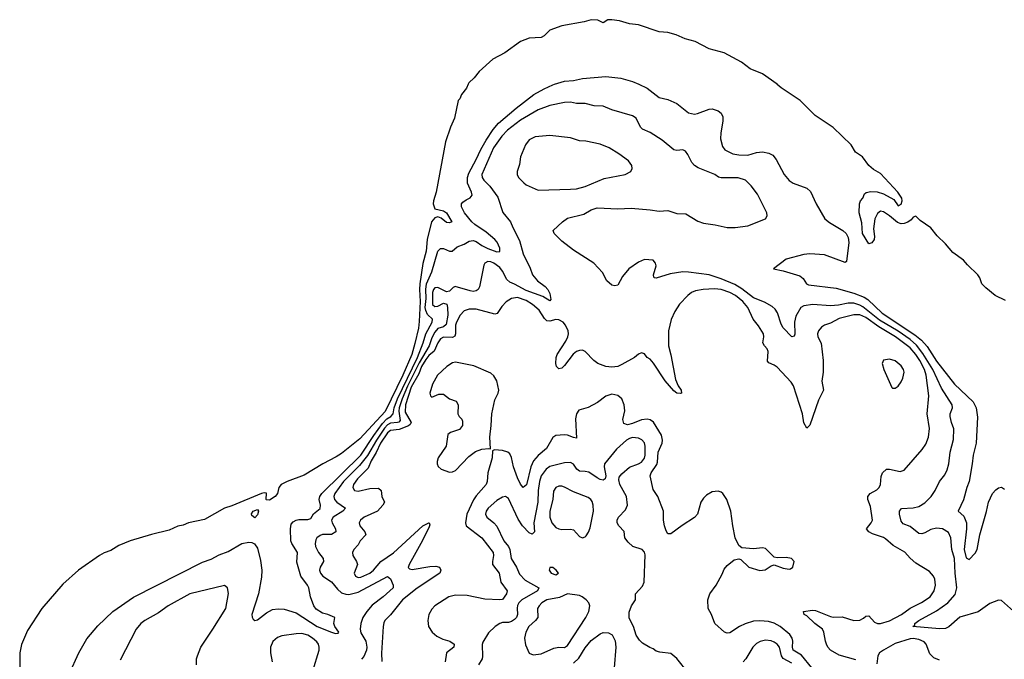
# Model space of a CAD drawing. Header units: inches. Extents: x 1603819 to 1745079, y 385938 to 533966.
# Tile 549 of 561: x 1651238 to 1657908, y 516107 to 520437. Entities that reach past the tile are written whole.
import ezdxf

# ---------------------------------------------------------------- set-up
doc = ezdxf.new("R2010")
doc.units = ezdxf.units.IN
doc.header["$MEASUREMENT"] = 0
doc.layers.add('B6551', color=7, linetype='Continuous')
doc.layers.add('B6552', color=7, linetype='Continuous')

msp = doc.modelspace()

# ---------------------------------------------------------------- linework, layer by layer
at = {"layer": 'B6551', "color": 5}
for points, elevation in [([(1654277, 520000), (1654265.7, 519974.3), (1654230.2, 519930), (1654219, 519901), (1654209.4, 519890), (1654184.8, 519770), (1654155.7, 519710), (1654122.9, 519610), (1654059.8, 519270), (1654041.8, 519210), (1654038.8, 519190), (1654050, 519157.2), (1654110, 519144.4), (1654130, 519130.2), (1654166.5, 519070), (1654150, 519062), (1654130, 519065.4), (1654094.5, 519094.5), (1654070, 519102.5), (1654050, 519097), (1654028.8, 519070), (1653997.8, 518950), (1653992.8, 518870), (1653970, 518786.3), (1653949, 518650), (1653946, 518610), (1653950.4, 518530.4), (1653945.2, 518394.8), (1653940.2, 518350), (1653915.1, 518244.9), (1653894.4, 518170), (1653834, 518030), (1653714.6, 517785.4), (1653541.4, 517598.6), (1653419.1, 517500.9), (1653382.8, 517477.2), (1653291, 517430), (1653166.4, 517353.6), (1653050, 517311), (1653009.8, 517290.2), (1652994.4, 517270), (1652985.2, 517230), (1652968.1, 517210), (1652930, 517184.8), (1652910, 517186), (1652908.8, 517188.8), (1652911.2, 517231.2), (1652893.8, 517233.8), (1652875.8, 517230), (1652674.8, 517145.2), (1652626.4, 517130), (1652490, 517053.2), (1652381.6, 517030), (1652344.6, 517015.4), (1652310, 517008.6), (1652250, 516981.7), (1652130, 516952.9), (1651987.6, 516910), (1651910, 516877.3), (1651855.4, 516844.6), (1651810, 516827.6), (1651779, 516810), (1651637.3, 516710), (1651530, 516616.7), (1651389.2, 516450), (1651290, 516301.5), (1651250, 516207.7), (1651240.1, 516150), (1651238.1, 516030)], 220), ([(1651572.7, 516007.3), (1651639.5, 516150), (1651693.4, 516246.6), (1651766.6, 516333.4), (1651870, 516429.8), (1652010, 516526.8), (1652476, 516764), (1652534.9, 516785.1), (1652590, 516815.2), (1652650, 516836.2), (1652742, 516890), (1652790, 516900.2), (1652810, 516898.2), (1652829.2, 516889.2), (1652850, 516858.9), (1652870, 516777), (1652878.3, 516710), (1652876.9, 516663.1), (1652856.7, 516550), (1652811.7, 516410), (1652812.1, 516392.1), (1652818.8, 516378.8), (1652830, 516369.7), (1652850, 516374.8), (1652910, 516422), (1652950, 516444.7), (1652990, 516449.8), (1653030, 516445.4), (1653110, 516422.5), (1653252.3, 516330), (1653350.2, 516289.8), (1653377.2, 516282.8), (1653395.8, 516284.2), (1653399.1, 516290), (1653373.1, 516330), (1653367, 516350), (1653372.4, 516390), (1653325.5, 516410), (1653290, 516419.2), (1653246.7, 516446.7), (1653231.4, 516470), (1653207.6, 516530), (1653195.9, 516590), (1653187.5, 516610), (1653143, 516670), (1653115.2, 516764.8), (1653119.7, 516830), (1653081.8, 516890), (1653076, 516910), (1653072.1, 516990), (1653078.2, 517021.8), (1653090, 517038.3), (1653110, 517048.5), (1653130, 517053.1), (1653190, 517053.8), (1653210, 517061), (1653229.2, 517090.8), (1653273, 517127), (1653276.1, 517150), (1653266.8, 517190), (1653272, 517210), (1653284.8, 517230), (1653550, 517488.8), (1653637, 517623), (1653695.6, 517704.4), (1653725, 517735), (1653751.8, 517750), (1653767.4, 517770), (1653774, 517810), (1653796.7, 517870), (1653932.5, 518150), (1653972.2, 518250), (1653989.4, 518310.6), (1654032.5, 518390), (1654035, 518410), (1654001.2, 518441.2), (1653988.8, 518468.8), (1653985.9, 518490), (1653992.1, 518550), (1653988.5, 518611.5), (1653994.8, 518650), (1654029.7, 518730), (1654070.1, 518869.9), (1654090, 518889), (1654110, 518888.3), (1654150, 518869.8), (1654168.9, 518871.1), (1654201.4, 518898.6), (1654250, 518917.6), (1654282.4, 518937.6), (1654310, 518942.1), (1654330, 518935.8), (1654367.9, 518907.9), (1654408.7, 518888.7), (1654470, 518866.2), (1654491.4, 518868.6), (1654490, 518890.3), (1654471.8, 518931.8), (1654458, 518950), (1654398.2, 518998.2), (1654321, 519050), (1654300.1, 519070), (1654252.5, 519130), (1654231.1, 519170), (1654231.4, 519190), (1654239.1, 519200.9), (1654261.9, 519218.1), (1654289.3, 519230.7), (1654302.4, 519250), (1654298.2, 519270), (1654272.2, 519330), (1654271.5, 519370), (1654281.2, 519398.8), (1654330.5, 519490), (1654361.4, 519558.6), (1654398.5, 519621.5), (1654446.4, 519693.6), (1654482.6, 519737.4), (1654601.2, 519838.8), (1654721.6, 519930), (1654791.3, 519970), (1654850, 519996.7), (1654860.6, 520000)], 240), ([(1655432, 520000), (1655490, 519972.8), (1655570, 519911.3), (1655630, 519896.3), (1655689.3, 519870), (1655770, 519807), (1655810, 519798.4), (1655830, 519801.6), (1655909, 519831), (1655930, 519834), (1655970, 519820.5), (1655990, 519803.7), (1656000.5, 519780.5), (1656001.1, 519750), (1655988.2, 519671.8), (1655986.8, 519630), (1655999.6, 519579.6), (1656015.7, 519555.7), (1656070, 519528.7), (1656110, 519521.5), (1656170, 519521.3), (1656230, 519539.3), (1656270, 519543.2), (1656313.6, 519533.6), (1656339.4, 519519.4), (1656363.8, 519490), (1656416.8, 519390), (1656450, 519349.8), (1656477.4, 519330), (1656570, 519297.3), (1656595.2, 519275.2), (1656633.2, 519190), (1656693.3, 519090), (1656724, 519064), (1656815.1, 519010), (1656836, 518990), (1656850, 518963.7), (1656856, 518930), (1656839.1, 518800.9), (1656830, 518794), (1656690, 518844.6), (1656590, 518852.4), (1656550, 518848.4), (1656430, 518815.3), (1656344, 518750), (1656410, 518737), (1656522.3, 518702.3), (1656546, 518686), (1656568.7, 518648.7), (1656582.8, 518642.8), (1656770, 518620.3), (1656890, 518586.5), (1656959.2, 518559.2), (1656983, 518543), (1657079.9, 518450), (1657303.1, 518303.1), (1657347.3, 518267.2), (1657385.6, 518225.6), (1657450, 518125.8), (1657570.5, 517970), (1657696.5, 517850), (1657717.9, 517810), (1657726.3, 517746.3), (1657718.5, 517570), (1657696.5, 517490), (1657691.2, 517430), (1657669.9, 517310.1), (1657654.2, 517270), (1657632.3, 517187.7), (1657595.1, 517110), (1657635.2, 517075.2), (1657652.4, 517030), (1657653.1, 516990), (1657636.5, 516850), (1657650, 516794.5), (1657670, 516782.7), (1657710, 516826), (1657724, 516850), (1657742.1, 516950), (1657788.8, 517108.8), (1657800.7, 517170), (1657828.9, 517230), (1657850, 517254.8), (1657870, 517268.8), (1657890, 517273), (1657910, 517259.6)], 240), ([(1657916.8, 518536.8), (1657846, 518570), (1657782.8, 518622.8), (1657757, 518650), (1657742.9, 518690), (1657729.5, 518710), (1657658, 518778), (1657631.1, 518810), (1657560.2, 518860.2), (1657510, 518919.7), (1657453.7, 518973.7), (1657410, 519027.6), (1657337.8, 519077.8), (1657310, 519107.1), (1657290, 519100.4), (1657277.4, 519082.6), (1657254.2, 519065.8), (1657230, 519057.2), (1657210, 519056.3), (1657184.2, 519064.2), (1657129.8, 519110), (1657090, 519135.9), (1657070, 519141.5), (1657050, 519126.2), (1657031.2, 519090), (1657021.4, 519021.4), (1657028.5, 518970), (1657026, 518950), (1657010, 518925.6), (1656990, 518919.5), (1656946.7, 518990), (1656943, 519063), (1656925.6, 519130), (1656927, 519190), (1656934, 519210), (1656950, 519228), (1656962.3, 519257.8), (1656973, 519267), (1657005, 519275), (1657047, 519273), (1657090, 519259), (1657159.1, 519219.1), (1657190, 519176.3), (1657210, 519187.5), (1657217.5, 519210), (1657214, 519230), (1657188, 519270), (1657070, 519395), (1657022.7, 519422.7), (1656990, 519449.8), (1656947.9, 519510), (1656900.4, 519540.4), (1656870, 519590.4), (1656750, 519707.7), (1656627.9, 519787.9), (1656525, 519890), (1656395.7, 519975.7), (1656370, 519999.1), (1656368.7, 520000)], 220), ([(1657970, 516432.3), (1657890, 516504.5), (1657870, 516507), (1657810, 516484.7), (1657730.7, 516429.3), (1657607.2, 516392.8), (1657533.1, 516326.9), (1657510, 516315.4), (1657470, 516314), (1657289.4, 516330), (1657302, 516338), (1657302, 516350), (1657328.8, 516370), (1657450, 516435.8), (1657526.4, 516490), (1657575.3, 516544.7), (1657587.8, 516590), (1657575.9, 516690), (1657571.2, 516788.8), (1657553.9, 516850), (1657545.8, 516930), (1657530, 516965.4), (1657490, 516989.8), (1657450, 516994), (1657410, 516984.8), (1657370, 516962.2), (1657350, 516956.1), (1657330, 516959.8), (1657270, 517007.1), (1657223.2, 517023.2), (1657210, 517042.9), (1657198.7, 517090), (1657199.2, 517110), (1657212.1, 517127.9), (1657290, 517133.1), (1657330, 517141.2), (1657370, 517165.8), (1657413.6, 517210), (1657439.3, 517250), (1657469.1, 517310.9), (1657504.6, 517355.4), (1657522, 517390), (1657532.7, 517430), (1657541.1, 517510), (1657563.8, 517596.2), (1657566.7, 517666.7), (1657549.8, 517710), (1657541.4, 517750), (1657542.3, 517770), (1657558, 517810), (1657554.8, 517830), (1657482.1, 517942.1), (1657424.5, 518070), (1657357.5, 518177.5), (1657313, 518233), (1657270, 518271.5), (1657190, 518327.8), (1657064, 518404), (1656950, 518492.4), (1656930, 518504.7), (1656890, 518517.6), (1656850, 518518.2), (1656785.5, 518505.5), (1656730, 518500.5), (1656610.8, 518509.2), (1656550, 518501), (1656530, 518488), (1656496.4, 518430), (1656486.6, 518390), (1656490, 518308.7), (1656484.1, 518295.9), (1656470, 518289.6), (1656410, 518351.5), (1656396.5, 518376.5), (1656372.9, 518452.9), (1656357.1, 518477.1), (1656336.2, 518496.2), (1656284.9, 518524.9), (1656210, 518553.8), (1656130, 518615.3), (1656083.8, 518643.8), (1655990, 518683), (1655910, 518709.9), (1655770, 518729.2), (1655730.2, 518729.8), (1655644, 518716), (1655550, 518688.3), (1655538, 518690), (1655533.6, 518693.6), (1655532.3, 518710), (1655549.3, 518770), (1655545.2, 518790), (1655529.3, 518809.3), (1655470, 518813.2), (1655430, 518796), (1655364, 518750), (1655321.7, 518698.3), (1655290, 518639), (1655270, 518635.3), (1655250, 518639), (1655216, 518670), (1655185.3, 518725.3), (1655128.2, 518788.2), (1654990, 518876.2), (1654910, 518937), (1654859.3, 518990), (1654853.2, 519010), (1654915.1, 519070), (1654950, 519093.1), (1655060.1, 519119.9), (1655110, 519150.3), (1655150, 519164.6), (1655290, 519156.9), (1655381.4, 519161.4), (1655510, 519150.3), (1655570, 519140.3), (1655630, 519146), (1655690, 519124.6), (1655750, 519122.6), (1655832.8, 519072.8), (1655870, 519059.2), (1655950, 519049.2), (1656030, 519031.1), (1656086, 519030), (1656170, 519042.2), (1656291.4, 519088.6), (1656302.7, 519110), (1656299.5, 519130), (1656236.6, 519256.6), (1656193.4, 519313.4), (1656155.1, 519350), (1656106.2, 519366.2), (1655990, 519366.3), (1655972.3, 519372.3), (1655946.6, 519390), (1655833.5, 519433.5), (1655809.8, 519449.8), (1655792.6, 519470), (1655765.4, 519525.4), (1655747.8, 519547.8), (1655730, 519557), (1655690, 519551.5), (1655670, 519555.8), (1655590, 519621.1), (1655510, 519673.7), (1655456.6, 519696.6), (1655443.5, 519710), (1655413.6, 519770), (1655390, 519786), (1655250, 519827.6), (1655190, 519853.1), (1655130, 519854.7), (1655070, 519870.9), (1655011, 519871), (1654970, 519879.3), (1654930, 519877.4), (1654830, 519857.1), (1654750, 519828.2), (1654630, 519756.1), (1654542.3, 519690), (1654503.3, 519650), (1654447.7, 519570), (1654369.4, 519389.4), (1654370.2, 519370), (1654382.4, 519350), (1654423.5, 519310), (1654476.2, 519236.2), (1654511.9, 519131.9), (1654563.1, 519070), (1654578.4, 519030), (1654623.4, 518943.4), (1654648.6, 518851.4), (1654696.2, 518756.2), (1654713, 518710), (1654745.3, 518670), (1654798.2, 518630), (1654816.6, 518610), (1654830, 518583.1), (1654837.4, 518542.6), (1654830, 518533.3), (1654783.1, 518563.1), (1654670, 518603.7), (1654590, 518647.5), (1654559.5, 518659.5), (1654538.6, 518678.6), (1654510, 518735.7), (1654490, 518759.6), (1654450, 518788.7), (1654430, 518797.1), (1654410, 518799.3), (1654390.3, 518790), (1654383.4, 518776.6), (1654352.3, 518627.7), (1654343.8, 518610), (1654330, 518601.1), (1654310, 518596.8), (1654290, 518600.7), (1654188.8, 518631.2), (1654175.1, 518624.9), (1654150, 518598.4), (1654130, 518595.8), (1654070, 518623.7), (1654050, 518622.9), (1654041, 518610), (1654035.7, 518590), (1654035.8, 518510), (1654050, 518494.8), (1654070, 518498.6), (1654110, 518518), (1654131.2, 518511.2), (1654136.6, 518490), (1654137.8, 518437.8), (1654126.2, 518373.8), (1654110, 518358.5), (1654070, 518345.6), (1654050, 518321.6), (1654030, 518282.7), (1654011, 518229), (1653945.4, 518114.6), (1653864.8, 517955.2), (1653828.5, 517870), (1653808.5, 517810), (1653806.3, 517786.3), (1653815.4, 517724.6), (1653806.5, 517713.5), (1653796.9, 517710), (1653750, 517705.6), (1653730, 517693.7), (1653710, 517671.9), (1653654.8, 517590), (1653593.7, 517486.3), (1653540.8, 517419.2), (1653432.7, 517310), (1653373.9, 517230), (1653367.1, 517210), (1653370, 517189.2), (1653386.2, 517170), (1653444.9, 517130), (1653426.7, 517110), (1653360.9, 517070), (1653350.9, 517050), (1653354.6, 517030), (1653378.2, 516990), (1653379.6, 516970), (1653350, 516952.1), (1653290, 516950.9), (1653273.7, 516946.3), (1653252, 516930), (1653244.7, 516915.3), (1653239.8, 516890), (1653242.7, 516870), (1653263.1, 516830), (1653294.2, 516790), (1653296.2, 516770), (1653272.7, 516730), (1653269.5, 516710), (1653275.3, 516690), (1653291, 516671), (1653350, 516631.3), (1653390, 516581.5), (1653418.1, 516558.1), (1653447.4, 516547.4), (1653466.8, 516546.8), (1653530, 516562.5), (1653730, 516668.7), (1653750, 516652.7), (1653768.8, 516610), (1653767.2, 516590), (1653701.5, 516530), (1653627, 516473), (1653589.1, 516430), (1653563.6, 516390), (1653549.6, 516350), (1653543.8, 516310), (1653550, 516286.5), (1653582.6, 516230), (1653589, 516190), (1653587.2, 516170), (1653570, 516127.1), (1653553.1, 516106.9)], 260), ([(1656903.2, 516103.2), (1656790, 516135), (1656730, 516168.2), (1656712.3, 516190), (1656703.8, 516210), (1656696.4, 516230), (1656686.9, 516290), (1656676.5, 516310), (1656625, 516350), (1656570, 516401), (1656552, 516410), (1656549, 516430), (1656610, 516440.2), (1656630, 516437.9), (1656730, 516396.8), (1656750, 516392), (1656810, 516395.2), (1656890, 516370.1), (1656930, 516372.6), (1656955.1, 516384.9), (1656970, 516398), (1656990, 516400.4), (1657030, 516358), (1657049.6, 516349.6), (1657070, 516348.4), (1657130, 516367.4), (1657212, 516410), (1657270, 516452.6), (1657347.5, 516492.5), (1657405.4, 516530), (1657434.2, 516570), (1657442.6, 516610), (1657436.9, 516650), (1657429.7, 516670), (1657402.5, 516702.5), (1657310, 516758), (1657270, 516790.9), (1657233.5, 516833.5), (1657156.4, 516876.4), (1657103, 516923), (1657090, 516931.1), (1657015.8, 516955.8), (1656991.1, 516970), (1656975.4, 516990), (1657006.2, 517030), (1657015.1, 517050), (1657001.9, 517141.9), (1656983.1, 517190), (1656983.9, 517210), (1657000.4, 517230), (1657044.8, 517255.2), (1657061.5, 517270), (1657070.8, 517290), (1657074.4, 517345.6), (1657083.1, 517370), (1657110, 517393.4), (1657130, 517395), (1657202, 517378), (1657230, 517387.4), (1657353, 517527), (1657376, 517564), (1657394.2, 517610), (1657401, 517670), (1657386.8, 517770), (1657398.2, 517890), (1657379.3, 518030), (1657367.1, 518070), (1657337, 518130), (1657309.9, 518170), (1657270, 518214.9), (1657171.5, 518290), (1657059, 518359), (1656970, 518422), (1656930, 518438.7), (1656890, 518439), (1656790, 518414.2), (1656730, 518383.9), (1656690.1, 518369.9), (1656670, 518356.1), (1656649.2, 518330), (1656643.2, 518310), (1656646, 518290), (1656667.1, 518247.1), (1656681.5, 518130), (1656682.2, 518050), (1656672.3, 517990), (1656684, 517930), (1656650, 517861.6), (1656590, 517692.7), (1656570, 517672.3), (1656550, 517709), (1656542, 517770), (1656479.2, 517959.3), (1656463.9, 517983.9), (1656370, 518083.8), (1656350, 518099.3), (1656314.2, 518114.2), (1656304.9, 518124.9), (1656308.9, 518190), (1656302.7, 518210), (1656283.1, 518230), (1656272.1, 518250), (1656279.4, 518290), (1656276.2, 518310), (1656244, 518364), (1656207.5, 518410), (1656170.4, 518490), (1656136.4, 518530), (1656087.3, 518570), (1656050, 518591), (1655990, 518611), (1655945.7, 518614.3), (1655868.3, 518611.7), (1655817.5, 518602.5), (1655790.3, 518590), (1655763.6, 518570), (1655708.6, 518511.4), (1655677.3, 518462.7), (1655652.1, 518407.9), (1655634.6, 518330), (1655633.3, 518230), (1655650, 518167.7), (1655681.3, 518001.3), (1655699, 517959), (1655718.8, 517930), (1655722, 517910), (1655714, 517906), (1655690, 517909.6), (1655670, 517924.2), (1655610, 517991.5), (1655533, 518113), (1655510, 518138.3), (1655489.4, 518150), (1655470, 518174.5), (1655450, 518181.2), (1655430, 518174), (1655403.8, 518150), (1655317.7, 518102.3), (1655290.1, 518089.9), (1655250, 518085.1), (1655209.6, 518090), (1655154, 518110), (1655126.6, 518130), (1655070, 518191.2), (1655050, 518200.4), (1655030, 518198), (1655010, 518190.7), (1654987.1, 518172.9), (1654930, 518096.4), (1654910, 518078.3), (1654890, 518074), (1654875.6, 518090), (1654870, 518108.7), (1654871.8, 518150), (1654879.1, 518170), (1654938.9, 518261.1), (1654952.1, 518290), (1654956, 518310), (1654953.5, 518330), (1654936.1, 518370), (1654919.7, 518390), (1654890, 518406.2), (1654870, 518408.2), (1654830, 518397.1), (1654810, 518399.5), (1654794.5, 518414.5), (1654757.6, 518470), (1654712.8, 518510), (1654670, 518536.9), (1654610, 518556.1), (1654571, 518549), (1654533.8, 518526.2), (1654503.6, 518496.4), (1654471.7, 518448.3), (1654456.6, 518443.4), (1654330, 518476.9), (1654283.1, 518476.9), (1654250, 518465.4), (1654222.8, 518437.2), (1654196.9, 518390), (1654190.5, 518369.5), (1654189.7, 518310.3), (1654184.9, 518295.1), (1654170, 518286), (1654110, 518288.6), (1654090, 518276.7), (1654069.8, 518250.2), (1654046.8, 518193.2), (1654010, 518163.7), (1653990, 518137.2), (1653961.3, 518090), (1653941.2, 518038.8), (1653890.9, 517950), (1653852.7, 517830), (1653850, 517781.3), (1653889.2, 517710), (1653883.7, 517696.3), (1653873.1, 517686.9), (1653810, 517663.3), (1653750, 517655.2), (1653730, 517639.6), (1653683.1, 517570), (1653653.5, 517506.5), (1653619.1, 517450), (1653599.4, 517400.6), (1653527, 517330), (1653500.5, 517290), (1653494.9, 517270), (1653506.4, 517250), (1653530, 517246), (1653610, 517262.3), (1653670, 517265.2), (1653686.5, 517250), (1653691.6, 517210), (1653710.1, 517170), (1653699.1, 517150), (1653663, 517110), (1653571.1, 517070), (1653546.5, 517050), (1653537.4, 517030), (1653542.3, 517010), (1653577.1, 516970), (1653582.6, 516950), (1653545.8, 516910), (1653530, 516882.6), (1653501.7, 516850), (1653493.1, 516830), (1653495.6, 516810), (1653520.2, 516770), (1653525.8, 516750), (1653503.1, 516690), (1653512.7, 516670), (1653530, 516661.8), (1653550, 516662.5), (1653610, 516690.8), (1653635, 516710), (1653685.4, 516770), (1653771.1, 516828.9), (1653970, 517010.1), (1654010, 517030.9), (1654013, 517030), (1654016.8, 517016.8), (1654010, 516996.3), (1653956, 516890), (1653875.5, 516750), (1653869, 516729), (1653879.2, 516719.2), (1653895.9, 516715.9), (1654015.6, 516735.6), (1654057, 516737), (1654081.6, 516730), (1654091.2, 516711.2), (1654084, 516690), (1653930, 516587.9), (1653830.7, 516510), (1653750, 516407.6), (1653712.9, 516370), (1653705.3, 516354.7), (1653700.2, 516330), (1653688.3, 516148.3), (1653691.7, 516091.7)], 280), ([(1656604.2, 516050), (1656535.5, 516135.5), (1656479.1, 516170), (1656472.5, 516190), (1656475.4, 516230), (1656471.7, 516250), (1656455.5, 516275.5), (1656390, 516329.5), (1656350, 516352.7), (1656310, 516362.4), (1656253.1, 516366.9), (1656210, 516364.6), (1656151.8, 516348.2), (1656114.9, 516330), (1656050, 516285.8), (1656030, 516283.1), (1656012, 516290), (1655947.4, 516350), (1655924.4, 516410), (1655901.8, 516450), (1655900.4, 516510), (1655912.4, 516550), (1655955.6, 516610), (1655996.6, 516683.4), (1656010, 516716.3), (1656030, 516743), (1656078.7, 516781.3), (1656110, 516788), (1656123.8, 516783.8), (1656178.8, 516730), (1656252.5, 516707.5), (1656287.9, 516712.1), (1656330, 516738.8), (1656350, 516746), (1656410, 516724.9), (1656450, 516717.3), (1656460.2, 516719.8), (1656476, 516730), (1656484, 516770), (1656466, 516790), (1656430, 516797.2), (1656370, 516794), (1656350, 516799), (1656290, 516857), (1656270, 516860.9), (1656210, 516856), (1656130, 516861.2), (1656110, 516877.2), (1656085.6, 516930), (1656069.7, 517010.3), (1656056.9, 517110), (1656028.6, 517190), (1656001.3, 517230), (1655990, 517239.7), (1655970, 517246), (1655930, 517241), (1655890, 517217.7), (1655870, 517197.4), (1655852.6, 517170), (1655830.2, 517090), (1655810, 517066), (1655726.4, 517013.6), (1655650, 516956.3), (1655630, 516957), (1655617, 516977), (1655605.4, 517010), (1655599.7, 517050), (1655600.5, 517110), (1655560.5, 517210), (1655530, 517256), (1655509.8, 517349.8), (1655515.5, 517370), (1655553.9, 517426.1), (1655559.2, 517440.8), (1655564.3, 517510), (1655591.7, 517570), (1655593.3, 517590), (1655585.5, 517625.5), (1655532.3, 517712.3), (1655509.3, 517729.3), (1655490, 517732.9), (1655450, 517728.9), (1655390, 517703.5), (1655355.4, 517695.4), (1655330, 517702.6), (1655325.2, 517730), (1655337.4, 517790), (1655334.1, 517830), (1655318.2, 517870), (1655290, 517894), (1655250, 517901), (1655230, 517896.2), (1655210, 517887.6), (1655153.3, 517846.7), (1655090, 517812.8), (1655026.5, 517793.5), (1655010, 517769.2), (1655003.8, 517736.2), (1655010, 517605.2), (1654990, 517608.3), (1654950, 517624.8), (1654930, 517625.8), (1654870, 517622.2), (1654850.8, 517609.2), (1654805.9, 517534.1), (1654750, 517487.9), (1654719, 517450), (1654701.5, 517410), (1654672, 517288), (1654650, 517271.1), (1654630, 517292.4), (1654610, 517336), (1654582.6, 517410), (1654570, 517473.3), (1654557.7, 517497.7), (1654544.2, 517510), (1654510, 517521.1), (1654454.4, 517525.6), (1654441.4, 517518.6), (1654438.6, 517470), (1654408.8, 517370), (1654405.7, 517310), (1654398.6, 517290), (1654330, 517214.6), (1654312.4, 517187.6), (1654268.4, 517090), (1654257.8, 517030), (1654263.1, 517010), (1654369.7, 516929.7), (1654446, 516830), (1654449, 516810), (1654440.1, 516770), (1654440.5, 516750), (1654485.6, 516690), (1654498.1, 516630), (1654541.5, 516570), (1654537, 516550), (1654510, 516510.8), (1654490.8, 516509.2), (1654390, 516514.9), (1654270, 516538.7), (1654190, 516541.9), (1654146.3, 516530), (1654050, 516468.9), (1654030, 516446), (1654010.2, 516410), (1654002.7, 516370), (1654007.2, 516330), (1654033, 516290), (1654064, 516264), (1654103.7, 516243.7), (1654153.1, 516230), (1654182, 516210), (1654178.3, 516190), (1654129.2, 516150), (1654121.5, 516090)], 320), ([(1655770, 516014), (1655690, 516112.7), (1655650, 516146), (1655574.8, 516154.8), (1655550, 516162.7), (1655530, 516179), (1655506.8, 516186.8), (1655456.5, 516216.5), (1655436.5, 516236.5), (1655414, 516270), (1655397.2, 516330), (1655366.6, 516386.6), (1655366.6, 516426.6), (1655382, 516470), (1655409.4, 516510), (1655409.5, 516550), (1655457.3, 516602.7), (1655468.4, 516630), (1655475.1, 516815.1), (1655470, 516833), (1655455.4, 516850), (1655391.3, 516871.3), (1655359.7, 516899.7), (1655338.7, 516930), (1655332.3, 516972.3), (1655296.9, 517010), (1655285.3, 517030), (1655285.8, 517050), (1655294.5, 517070), (1655341.2, 517118.8), (1655355.8, 517150), (1655349.8, 517210), (1655304.6, 517290), (1655297.3, 517322.8), (1655300.3, 517339.7), (1655317.6, 517362.4), (1655370, 517407.7), (1655430, 517430.1), (1655450, 517442.6), (1655470, 517469.1), (1655474.8, 517490), (1655476.1, 517550), (1655470, 517572.6), (1655452.1, 517592.1), (1655430, 517604), (1655390, 517608.4), (1655370, 517602.8), (1655350, 517590.5), (1655280.2, 517530), (1655198.8, 517430), (1655198, 517410), (1655208.9, 517350), (1655203.7, 517330), (1655190, 517319.1), (1655170, 517323.4), (1655150, 517334.6), (1655094.1, 517374.1), (1655070, 517379.4), (1655030, 517380.2), (1655013.4, 517393.4), (1654990, 517428.7), (1654970, 517438.6), (1654930, 517437.4), (1654830, 517411.3), (1654804.7, 517395.3), (1654771.3, 517350), (1654758.9, 517310), (1654751.2, 517250), (1654749.2, 517170), (1654721.4, 517030), (1654726.3, 516970), (1654710, 516954.7), (1654690, 516963.2), (1654644.6, 517010), (1654615.8, 517055.8), (1654550, 517194.7), (1654530, 517208.5), (1654510, 517205.8), (1654470, 517182.6), (1654412.3, 517130), (1654398.4, 517110), (1654393.4, 517090), (1654402, 517070), (1654450.8, 517030.8), (1654469.5, 517009.5), (1654518, 516910), (1654549.5, 516870), (1654557.6, 516850), (1654567.9, 516790), (1654602.7, 516730), (1654623.5, 516683.5), (1654663.5, 516643.5), (1654755.2, 516590), (1654746.4, 516570), (1654641, 516510), (1654620.1, 516490), (1654609.7, 516470.3), (1654607.4, 516452.6), (1654611.5, 516410), (1654603, 516390), (1654590, 516375.4), (1654570, 516362), (1654550, 516357.1), (1654510, 516356.9), (1654490.8, 516350), (1654458.8, 516330), (1654414.3, 516285.7), (1654376.3, 516223.7), (1654371.7, 516208.3), (1654374.4, 516125.6), (1654370.1, 516109.9), (1654346, 516070)], 340), ([(1652437, 516070), (1652437, 516110), (1652442, 516130), (1652465.6, 516190), (1652547, 516310), (1652633.6, 516450), (1652653, 516553), (1652646, 516590), (1652626, 516606), (1652390, 516550.9), (1652244.6, 516470), (1652178.7, 516421.3), (1652084.9, 516370), (1652059.1, 516350), (1652027.9, 516312.1), (1651919.3, 516100.7)], 260), ([(1654990, 516080.4), (1655025.6, 516114.4), (1655070, 516184.5), (1655110, 516233.4), (1655170, 516279.1), (1655190, 516287.8), (1655226, 516286), (1655252.7, 516272.7), (1655272.2, 516232.2), (1655277, 516190), (1655264.6, 516050)], 340), ([(1653224.8, 516030), (1653266.6, 516170), (1653267.4, 516190), (1653261.5, 516210), (1653250, 516225.1), (1653221.7, 516250), (1653190, 516269.8), (1653150, 516280.8), (1653110, 516279.8), (1653013.6, 516266.4), (1652984.4, 516255.6), (1652953, 516227), (1652938, 516190), (1652936.8, 516150), (1652947.5, 516090)], 260), ([(1656470, 516080.5), (1656410, 516112.2), (1656398.3, 516130), (1656384.5, 516190), (1656370, 516209.7), (1656350, 516223.5), (1656330, 516231.8), (1656290, 516235.8), (1656253.5, 516226.5), (1656230, 516213.1), (1656205.2, 516190), (1656156.9, 516110), (1656140.3, 516090)], 340), ([(1657470, 516101.1), (1657430, 516116.4), (1657403.7, 516143.7), (1657378.2, 516210), (1657364.8, 516224.8), (1657330, 516240.8), (1657290, 516247.5), (1657270, 516246.1), (1657170, 516213.6), (1657089.5, 516170), (1657062.7, 516150), (1657051.5, 516130), (1657044.3, 516075.7)], 280)]:
    msp.add_lwpolyline(points, dxfattribs=dict(at, elevation=elevation))
for points, elevation in [([(1654830, 519653.7), (1654730, 519645.1), (1654690, 519624.7), (1654664.6, 519590), (1654630.3, 519510), (1654623.9, 519456.1), (1654607.4, 519410), (1654607.4, 519390), (1654617.1, 519370), (1654652.5, 519332.5), (1654670, 519320.3), (1654750, 519284.2), (1654970, 519289.1), (1655010, 519292.6), (1655070, 519308.4), (1655197.7, 519362.3), (1655339, 519390), (1655377.2, 519410), (1655386.6, 519430), (1655384.5, 519450), (1655362, 519482), (1655298, 519530), (1655230.7, 519570.7), (1655170, 519594.7), (1655073.9, 519613.9), (1655030, 519618), (1654970, 519637.2)], 280), ([(1654190, 518118.4), (1654170, 518114.5), (1654131.3, 518090), (1654069.7, 518030.3), (1654034, 517970), (1654017.2, 517910), (1654020.3, 517890), (1654030, 517882.3), (1654078.7, 517901.3), (1654110, 517901.1), (1654150, 517871.6), (1654194.1, 517854.1), (1654207.5, 517830), (1654205.8, 517770), (1654214.6, 517750), (1654232.4, 517732.4), (1654238.6, 517718.6), (1654238.3, 517690), (1654216.7, 517663.3), (1654156.6, 517643.4), (1654139.6, 517630), (1654128.1, 517550), (1654073.6, 517470), (1654065.8, 517445.8), (1654065.5, 517430), (1654072.1, 517412.1), (1654094.4, 517394.4), (1654150, 517374.2), (1654170, 517375.9), (1654190, 517384.5), (1654280.7, 517479.3), (1654326.7, 517513.3), (1654370, 517529.4), (1654415.3, 517535.3), (1654428.4, 517531.6), (1654423.1, 517610), (1654433.1, 517690), (1654436.1, 517770), (1654457.1, 517862.9), (1654479.3, 517910), (1654483.1, 517930), (1654470, 517992), (1654450, 518026), (1654430, 518044.7), (1654314.8, 518094.7)], 320), ([(1657130, 518139.4), (1657090, 518132.6), (1657081.5, 518110), (1657093.2, 518070), (1657146.6, 517946.6), (1657150, 517942), (1657170, 517942), (1657190, 517956.9), (1657210, 517984.6), (1657221.3, 518010), (1657230.5, 518050), (1657224.7, 518070), (1657210, 518094.4), (1657170, 518128.1)], 320), ([(1654910, 517278.5), (1654890, 517278.5), (1654870, 517271.1), (1654853.8, 517246.2), (1654850.2, 517190), (1654828.5, 517110), (1654830.1, 517070), (1654843.2, 517030), (1654870, 517000.2), (1654890, 516989.3), (1654910, 516985.4), (1654970, 516987.9), (1654990, 516982.6), (1655030, 516939.3), (1655050, 516928.5), (1655070, 516936.3), (1655076.2, 516943.8), (1655091.9, 516968.1), (1655102, 516998), (1655125.3, 517110), (1655123.5, 517150), (1655115.9, 517175.9), (1655107.6, 517190), (1655090, 517202.6), (1654990, 517241.4), (1654930, 517272.2)], 360), ([(1652830, 517065.7), (1652810, 517080.5), (1652807.5, 517092.5), (1652819.1, 517110), (1652850, 517120.4), (1652855.5, 517110), (1652850, 517086)], 220), ([(1654850, 516729), (1654830, 516728), (1654824, 516710), (1654838.8, 516690), (1654870, 516678.8), (1654888.7, 516690), (1654873.2, 516710)], 360), ([(1654950, 516549.7), (1654894, 516526), (1654810, 516509.9), (1654776.5, 516490), (1654757.5, 516470), (1654746, 516450), (1654747.2, 516390), (1654732.8, 516370), (1654687.9, 516330), (1654666.5, 516290), (1654658.9, 516250), (1654665, 516205), (1654690, 516148), (1654717, 516137), (1654770, 516144.4), (1654857, 516183), (1654890, 516188.9), (1654930, 516187.9), (1654950, 516200.7), (1655073.3, 516390), (1655094.8, 516430), (1655099.8, 516470), (1655093.5, 516490), (1655076.3, 516510), (1655049.6, 516530), (1655030, 516538.3)], 360)]:
    msp.add_lwpolyline(points, close=True, dxfattribs=dict(at, elevation=elevation))
at = {"layer": 'B6552', "color": 5}
for points, elevation in [([(1656368.7, 520000), (1656269.7, 520070), (1656185.7, 520105.7), (1656127.7, 520150), (1656010, 520213.3), (1655910, 520240.7), (1655814.5, 520290), (1655747.1, 520307.1), (1655685.2, 520334.8), (1655630.1, 520349.9), (1655570, 520355.5), (1655430, 520403.6), (1655370, 520409.5), (1655302.4, 520430), (1655250, 520437.4), (1655222.9, 520437.1), (1655190, 520416.9), (1655153.8, 520433.8), (1655110, 520436.3), (1655063.1, 520423.1), (1654910, 520395.9), (1654830, 520365.5), (1654790.9, 520329.1), (1654770, 520317.2), (1654690, 520313.3), (1654630, 520290.4), (1654525.8, 520214.2), (1654444.1, 520170), (1654350, 520086.1), (1654316.7, 520043.3), (1654281.5, 520010), (1654277, 520000)], 220), ([(1654860.6, 520000), (1654930, 520021.4), (1654990, 520025.7), (1655050, 520039.5), (1655210, 520053), (1655310, 520041.4), (1655390, 520019.7), (1655432, 520000)], 240)]:
    msp.add_lwpolyline(points, dxfattribs=dict(at, elevation=elevation))

doc.saveas('drawing.dxf')
